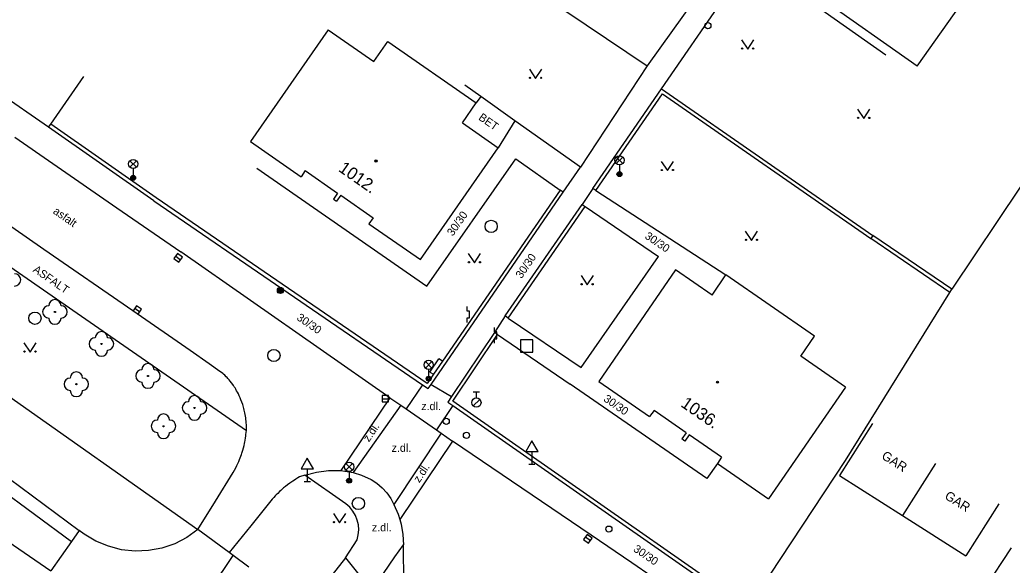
# Model space of a CAD drawing. Extents: x -539515 to -538098, y -1182060 to -1180157.
# Drawn here: x -538629 to -538548.4, y -1181199.8 to -1181155.5 of the extents above; entities that cross this region are included whole.
import ezdxf

# ---------------------------------------------------------------- set-up
doc = ezdxf.new("R2010")
doc.units = 0
for name, color, linetype in [('Vrstva 1', 7, 'Continuous'), ('Vrstva 11', 7, 'Continuous'), ('Vrstva 13', 7, 'Continuous'), ('Vrstva 22', 7, 'Continuous'), ('Vrstva 24', 7, 'Continuous'), ('Vrstva 25', 7, 'Continuous'), ('Vrstva 26', 7, 'Continuous'), ('Vrstva 27', 7, 'Continuous'), ('Vrstva 28', 7, 'Continuous'), ('Vrstva 33', 7, 'Continuous'), ('Vrstva 34', 7, 'Continuous'), ('Vrstva 36', 7, 'Continuous'), ('Vrstva 39', 7, 'Continuous'), ('Vrstva 40', 7, 'Continuous'), ('Vrstva 41', 7, 'Continuous'), ('Vrstva 47', 7, 'Continuous'), ('Vrstva 68', 7, 'Continuous'), ('Vrstva 88', 7, 'Continuous')]:
    doc.layers.add(name, color=color, linetype=linetype)

msp = doc.modelspace()

# ---------------------------------------------------------------- linework, layer by layer
at = {"layer": 'Vrstva 1'}
for p, q in [((-538556.099, -1181159.233), (-538530.23, -1181122.6)), ((-538556.099, -1181159.233), (-538565.58, -1181152.55)), ((-538603.941, -1181156.272), (-538610.248, -1181165.355)), ((-538603.941, -1181156.272), (-538600.231, -1181158.847)), ((-538600.231, -1181158.847), (-538599.107, -1181157.229)), ((-538599.107, -1181157.229), (-538591.92, -1181162.22)), ((-538593.042, -1181163.836), (-538591.92, -1181162.22)), ((-538593.042, -1181163.836), (-538590.14, -1181165.85)), ((-538610.248, -1181165.355), (-538606.141, -1181168.207)), ((-538596.45, -1181174.94), (-538590.14, -1181165.85)), ((-538605.8, -1181167.716), (-538606.141, -1181168.207)), ((-538605.8, -1181167.716), (-538603.171, -1181169.541)), ((-538603.171, -1181169.541), (-538603.514, -1181170.035)), ((-538602.925, -1181169.712), (-538603.268, -1181170.206)), ((-538602.925, -1181169.712), (-538600.296, -1181171.538)), ((-538603.514, -1181170.035), (-538603.268, -1181170.206)), ((-538600.296, -1181171.538), (-538600.639, -1181172.031)), ((-538600.639, -1181172.031), (-538596.45, -1181174.94)), ((-538575.73, -1181175.78), (-538581.96, -1181184.83)), ((-538572.757, -1181177.827), (-538575.73, -1181175.78)), ((-538572.757, -1181177.827), (-538571.63, -1181176.19)), ((-538564.423, -1181181.152), (-538571.63, -1181176.19)), ((-538565.55, -1181182.789), (-538564.423, -1181181.152)), ((-538561.904, -1181185.3), (-538565.55, -1181182.789)), ((-538581.96, -1181184.83), (-538577.84, -1181187.68)), ((-538561.904, -1181185.3), (-538568.17, -1181194.36)), ((-538577.46, -1181187.2), (-538577.84, -1181187.68)), ((-538574.855, -1181189.001), (-538577.46, -1181187.2)), ((-538559.73, -1181188.259), (-538562.41, -1181192.48)), ((-538574.855, -1181189.001), (-538575.206, -1181189.509)), ((-538574.609, -1181189.172), (-538574.96, -1181189.68)), ((-538571.976, -1181190.993), (-538574.609, -1181189.172)), ((-538574.96, -1181189.68), (-538575.206, -1181189.509)), ((-538571.976, -1181190.993), (-538572.32, -1181191.49)), ((-538572.32, -1181191.49), (-538568.17, -1181194.36)), ((-538554.612, -1181191.508), (-538557.29, -1181195.73)), ((-538562.41, -1181192.48), (-538557.29, -1181195.73)), ((-538549.472, -1181194.768), (-538552.15, -1181198.99)), ((-538632.565, -1181196.019), (-538626.48, -1181200.23)), ((-538557.29, -1181195.73), (-538552.15, -1181198.99)), ((-538548.461, -1181198.35), (-538551.22, -1181202.52))]:
    msp.add_line(p, q, dxfattribs=at)
at = {"layer": 'Vrstva 11'}
for p, q in [((-538584.86, -1181169.46), (-538583.44, -1181167.44)), ((-538582.45, -1181169.17), (-538583.32, -1181170.47)), ((-538589.56, -1181179.52), (-538590.44, -1181180.86)), ((-538611.99, -1181198.73), (-538614.53, -1181196.87))]:
    msp.add_line(p, q, dxfattribs=at)
at = {"layer": 'Vrstva 13'}
for p, q in [((-538576.86, -1181161.06), (-538569.86, -1181150.88)), ((-538573.12, -1181152.32), (-538578.02, -1181159.21)), ((-538558.645, -1181158.333), (-538566.42, -1181152.86)), ((-538626.65, -1181164.18), (-538635.115, -1181158.34)), ((-538591.55, -1181161.688), (-538591.92, -1181162.22)), ((-538588.77, -1181163.66), (-538590.14, -1181165.85)), ((-538595.93, -1181177.11), (-538588.71, -1181166.77)), ((-538588.71, -1181166.77), (-538585.107, -1181169.29)), ((-538609.728, -1181167.525), (-538595.93, -1181177.11)), ((-538582.203, -1181169.34), (-538571.63, -1181176.19)), ((-538583.073, -1181170.64), (-538577.1, -1181174.7)), ((-538583.4, -1181183.7), (-538577.1, -1181174.7)), ((-538589.313, -1181179.69), (-538583.4, -1181183.7)), ((-538590.191, -1181181.027), (-538584.29, -1181185.06)), ((-538596.277, -1181185.107), (-538597.61, -1181187.07)), ((-538595.586, -1181185.079), (-538593.921, -1181186.073)), ((-538573.17, -1181192.73), (-538584.29, -1181185.06)), ((-538593.822, -1181186.798), (-538595.14, -1181188.77)), ((-538632.199, -1181191.012), (-538624.16, -1181196.93)), ((-538572.32, -1181191.49), (-538573.17, -1181192.73)), ((-538632.81, -1181191.926), (-538624.792, -1181197.829)), ((-538602.5, -1181194.78), (-538605.83, -1181192.44)), ((-538602.54, -1181199.15), (-538601.6, -1181197.7)), ((-538623.99, -1181217.48), (-538611.667, -1181198.966))]:
    msp.add_line(p, q, dxfattribs=at)
for points in [[(-538588.77, -1181163.66), (-538591.55, -1181161.688), (-538592.848, -1181160.767)], [(-538583.44, -1181167.44), (-538588.77, -1181163.66)], [(-538642.182, -1181166.941), (-538610.59, -1181188.82)], [(-538601.6, -1181197.7), (-538601.5, -1181197.305), (-538601.462, -1181196.899), (-538601.488, -1181196.492), (-538601.578, -1181196.094), (-538601.728, -1181195.715), (-538601.935, -1181195.364), (-538602.195, -1181195.05), (-538602.5, -1181194.78)], [(-538624.16, -1181196.93), (-538624.792, -1181197.829), (-538626.48, -1181200.23)], [(-538623.757, -1181197.235), (-538624.16, -1181196.93)], [(-538614.53, -1181196.87), (-538615.427, -1181197.51), (-538616.406, -1181198.014), (-538617.449, -1181198.371), (-538618.532, -1181198.573), (-538619.633, -1181198.617), (-538620.728, -1181198.501), (-538621.796, -1181198.227), (-538622.812, -1181197.802), (-538623.757, -1181197.235)], [(-538600.43, -1181201.86), (-538598.54, -1181199.07), (-538597.82, -1181198.1)], [(-538602.54, -1181199.15), (-538604.506, -1181201.68)], [(-538602.54, -1181199.15), (-538601.573, -1181200.391), (-538600.43, -1181201.86)]]:
    msp.add_lwpolyline(points, dxfattribs=at)
at = {"layer": 'Vrstva 22'}
for centre in [(-538626.14, -1181179.193), (-538622.36, -1181181.792), (-538618.58, -1181184.391), (-538624.4, -1181185.06), (-538614.8, -1181186.99), (-538617.32, -1181188.48)]:
    msp.add_circle(centre, 0.05, dxfattribs=at)
for centre, start, end in [((-538629.42, -1181176.594), 270, 90), ((-538626.64, -1181179.193), 90, 270), ((-538626.14, -1181178.693), 0, 180), ((-538625.64, -1181179.193), 270, 90), ((-538626.14, -1181179.693), 180, 0), ((-538622.36, -1181181.292), 0, 180), ((-538622.86, -1181181.792), 90, 270), ((-538621.86, -1181181.792), 270, 90), ((-538622.36, -1181182.292), 180, 0), ((-538618.58, -1181183.891), 0, 180), ((-538624.4, -1181184.56), 0, 180), ((-538619.08, -1181184.391), 90, 270), ((-538618.08, -1181184.391), 270, 90), ((-538624.9, -1181185.06), 90, 270), ((-538623.9, -1181185.06), 270, 90), ((-538618.58, -1181184.891), 180, 0), ((-538624.4, -1181185.56), 180, 0), ((-538614.8, -1181186.49), 0, 180), ((-538615.3, -1181186.99), 90, 270), ((-538614.3, -1181186.99), 270, 90), ((-538617.32, -1181187.98), 0, 180), ((-538614.8, -1181187.49), 180, 0), ((-538617.82, -1181188.48), 90, 270), ((-538616.82, -1181188.48), 270, 90), ((-538617.32, -1181188.98), 180, 0)]:
    msp.add_arc(centre, 0.5, start, end, dxfattribs=at)
at = {"layer": 'Vrstva 24'}
for p, q in [((-538592.65, -1181179.129), (-538592.65, -1181178.761)), ((-538592.467, -1181179.131), (-538592.65, -1181179.129)), ((-538592.467, -1181179.683), (-538592.467, -1181179.131)), ((-538592.65, -1181180.05), (-538592.65, -1181179.683)), ((-538592.65, -1181179.683), (-538592.467, -1181179.683)), ((-538590.42, -1181180.819), (-538590.42, -1181180.451)), ((-538590.237, -1181180.821), (-538590.42, -1181180.819)), ((-538590.237, -1181181.373), (-538590.237, -1181180.821)), ((-538590.42, -1181181.74), (-538590.42, -1181181.373)), ((-538590.42, -1181181.373), (-538590.237, -1181181.373)), ((-538595.67, -1181184.08), (-538594.95, -1181182.99)), ((-538594.651, -1181183.187), (-538594.95, -1181182.99)), ((-538595.67, -1181184.08), (-538595.385, -1181184.256))]:
    msp.add_line(p, q, dxfattribs=at)
at = {"layer": 'Vrstva 25'}
for radius in [0.25, 0.2, 0.15, 0.1, 0.05]:
    msp.add_circle((-538607.82, -1181177.45), radius, dxfattribs=at)
at = {"layer": 'Vrstva 26'}
msp.add_lwpolyline([(-538588.328, -1181182.457), (-538587.328, -1181182.457), (-538587.328, -1181181.457), (-538588.328, -1181181.457)], close=True, dxfattribs=at)
at = {"layer": 'Vrstva 27'}
for p, q in [((-538616.331, -1181174.651), (-538615.929, -1181174.949)), ((-538619.657, -1181178.89), (-538619.243, -1181179.17)), ((-538599.55, -1181186.24), (-538599.05, -1181186.24)), ((-538583.05, -1181197.465), (-538582.644, -1181197.757))]:
    msp.add_line(p, q, dxfattribs=at)
for points in [[(-538616.48, -1181174.853), (-538616.077, -1181175.15), (-538615.78, -1181174.747), (-538616.183, -1181174.45)], [(-538619.797, -1181179.097), (-538619.383, -1181179.377), (-538619.103, -1181178.963), (-538619.517, -1181178.683)], [(-538599.55, -1181186.49), (-538599.05, -1181186.49), (-538599.05, -1181185.99), (-538599.55, -1181185.99)], [(-538583.196, -1181197.668), (-538582.79, -1181197.96), (-538582.498, -1181197.554), (-538582.904, -1181197.262)]]:
    msp.add_lwpolyline(points, close=True, dxfattribs=at)
for centre in [(-538590.7, -1181172.24), (-538627.76, -1181179.7), (-538608.35, -1181182.73), (-538601.49, -1181194.75)]:
    msp.add_circle(centre, 0.5, dxfattribs=at)
at = {"layer": 'Vrstva 28'}
for p, q in [((-538592.15, -1181185.675), (-538591.65, -1181185.675)), ((-538591.9, -1181186.175), (-538591.9, -1181185.675)), ((-538592.158, -1181186.822), (-538591.628, -1181186.292))]:
    msp.add_line(p, q, dxfattribs=at)
for centre, radius in [((-538573.093, -1181155.937), 0.25), ((-538591.9, -1181186.55), 0.375), ((-538594.35, -1181188.08), 0.25), ((-538592.706, -1181189.214), 0.25), ((-538581.14, -1181196.83), 0.25)]:
    msp.add_circle(centre, radius, dxfattribs=at)
at = {"layer": 'Vrstva 33'}
for p, q in [((-538580.545, -1181167.14), (-538580.015, -1181166.61)), ((-538580.545, -1181166.61), (-538580.015, -1181167.14)), ((-538620.047, -1181167.441), (-538619.517, -1181166.911)), ((-538620.047, -1181166.911), (-538619.517, -1181167.441)), ((-538580.28, -1181167.25), (-538580.28, -1181168)), ((-538619.782, -1181167.551), (-538619.782, -1181168.301)), ((-538596.045, -1181183.75), (-538595.515, -1181183.22)), ((-538596.045, -1181183.22), (-538595.515, -1181183.75)), ((-538595.78, -1181183.86), (-538595.78, -1181184.61)), ((-538602.504, -1181192.031), (-538601.976, -1181191.501)), ((-538602.504, -1181191.501), (-538601.976, -1181192.031)), ((-538602.24, -1181192.14), (-538602.24, -1181192.89))]:
    msp.add_line(p, q, dxfattribs=at)
for centre, radius in [((-538580.28, -1181166.875), 0.375), ((-538619.782, -1181167.176), 0.375), ((-538619.782, -1181168.301), 0.2), ((-538619.782, -1181168.301), 0.145), ((-538619.782, -1181168.301), 0.0876), ((-538580.28, -1181168), 0.2), ((-538580.28, -1181168), 0.145), ((-538580.28, -1181168), 0.0876), ((-538595.78, -1181183.485), 0.375), ((-538595.78, -1181184.61), 0.2), ((-538595.78, -1181184.61), 0.145), ((-538595.78, -1181184.61), 0.0876), ((-538602.24, -1181191.766), 0.375), ((-538602.24, -1181192.891), 0.2), ((-538602.24, -1181192.891), 0.145), ((-538602.24, -1181192.891), 0.0876)]:
    msp.add_circle(centre, radius, dxfattribs=at)
at = {"layer": 'Vrstva 34'}
for p, q in [((-538587.39, -1181190.534), (-538587.39, -1181191.55)), ((-538587.64, -1181191.55), (-538587.14, -1181191.55)), ((-538605.64, -1181191.944), (-538605.64, -1181192.96)), ((-538605.89, -1181192.96), (-538605.39, -1181192.96))]:
    msp.add_line(p, q, dxfattribs=at)
for points in [[(-538587.89, -1181190.534), (-538586.89, -1181190.534), (-538587.39, -1181189.666)], [(-538606.14, -1181191.944), (-538605.14, -1181191.944), (-538605.64, -1181191.076)]]:
    msp.add_lwpolyline(points, close=True, dxfattribs=at)
at = {"layer": 'Vrstva 36'}
for points in [[(-538570.363, -1181157.105), (-538569.863, -1181157.855), (-538569.363, -1181157.105)], [(-538587.592, -1181159.473), (-538587.092, -1181160.223), (-538586.592, -1181159.473)], [(-538560.934, -1181162.733), (-538560.434, -1181163.483), (-538559.934, -1181162.733)], [(-538576.882, -1181166.965), (-538576.382, -1181167.715), (-538575.882, -1181166.965)], [(-538570.053, -1181172.633), (-538569.553, -1181173.383), (-538569.053, -1181172.633)], [(-538592.559, -1181174.457), (-538592.059, -1181175.207), (-538591.559, -1181174.457)], [(-538583.401, -1181176.243), (-538582.901, -1181176.993), (-538582.401, -1181176.243)], [(-538628.665, -1181181.714), (-538628.165, -1181182.464), (-538627.665, -1181181.714)], [(-538603.511, -1181195.567), (-538603.011, -1181196.317), (-538602.511, -1181195.567)]]:
    msp.add_lwpolyline(points, dxfattribs=at)
for centre in [(-538570.313, -1181157.805), (-538569.414, -1181157.805), (-538587.542, -1181160.173), (-538586.643, -1181160.173), (-538560.884, -1181163.433), (-538559.985, -1181163.433), (-538576.832, -1181167.665), (-538575.933, -1181167.665), (-538570.003, -1181173.333), (-538569.104, -1181173.333), (-538592.509, -1181175.157), (-538591.61, -1181175.157), (-538583.351, -1181176.943), (-538582.452, -1181176.943), (-538628.615, -1181182.414), (-538627.716, -1181182.414), (-538603.461, -1181196.267), (-538602.562, -1181196.267)]:
    msp.add_circle(centre, 0.05, dxfattribs=at)
at = {"layer": 'Vrstva 39'}
for centre, radius in [((-538600.049, -1181166.937), 0.09), ((-538600.049, -1181166.937), 0.0398), ((-538572.317, -1181184.894), 0.09), ((-538572.317, -1181184.894), 0.0398)]:
    msp.add_circle(centre, radius, dxfattribs=at)
at = {"layer": 'Vrstva 68'}
for p, q in [((-538606.376, -1181140.095), (-538578.02, -1181159.21)), ((-538578.02, -1181159.21), (-538583.44, -1181167.44)), ((-538582.203, -1181169.34), (-538576.784, -1181161.478)), ((-538576.784, -1181161.478), (-538559.864, -1181173.228)), ((-538618.095, -1181170.165), (-538626.65, -1181164.18)), ((-538617.923, -1181169.919), (-538626.478, -1181163.934)), ((-538659.01, -1181165.52), (-538614.53, -1181196.87)), ((-538595.898, -1181185.003), (-538617.923, -1181169.919)), ((-538589.313, -1181179.69), (-538583.073, -1181170.64)), ((-538553.281, -1181177.355), (-538559.693, -1181172.982)), ((-538553.44, -1181177.61), (-538559.864, -1181173.228)), ((-538593.807, -1181186.442), (-538590.191, -1181181.027)), ((-538569.785, -1181203.19), (-538593.807, -1181186.442))]:
    msp.add_line(p, q, dxfattribs=at)
for points in [[(-538626.65, -1181164.18), (-538626.478, -1181163.934), (-538623.784, -1181160.083)], [(-538582.45, -1181169.17), (-538576.86, -1181161.06)], [(-538576.86, -1181161.06), (-538559.693, -1181172.982)], [(-538547.718, -1181169.045), (-538553.281, -1181177.355)], [(-538595.82, -1181185.42), (-538595.586, -1181185.079), (-538584.86, -1181169.46)], [(-538585.107, -1181169.29), (-538594.651, -1181183.187)], [(-538584.86, -1181169.46), (-538585.107, -1181169.29)], [(-538582.203, -1181169.34), (-538582.45, -1181169.17)], [(-538618.095, -1181170.165), (-538596.277, -1181185.107), (-538595.82, -1181185.42)], [(-538589.56, -1181179.52), (-538583.32, -1181170.47)], [(-538583.32, -1181170.47), (-538583.073, -1181170.64)], [(-538559.693, -1181172.982), (-538559.864, -1181173.228)], [(-538561.929, -1181191.265), (-538553.44, -1181177.61)], [(-538553.44, -1181177.61), (-538553.281, -1181177.355)], [(-538589.313, -1181179.69), (-538589.56, -1181179.52)], [(-538590.44, -1181180.86), (-538593.921, -1181186.073), (-538594.22, -1181186.52)], [(-538590.191, -1181181.027), (-538590.44, -1181180.86)], [(-538594.651, -1181183.187), (-538595.385, -1181184.256), (-538595.898, -1181185.003)], [(-538594.22, -1181186.52), (-538593.822, -1181186.798), (-538569.95, -1181203.44)], [(-538569.785, -1181203.19), (-538561.929, -1181191.265)], [(-538610.376, -1181199.911), (-538611.667, -1181198.966), (-538611.99, -1181198.73)]]:
    msp.add_lwpolyline(points, dxfattribs=at)
at = {"layer": 'Vrstva 88'}
for p, q in [((-538629.399, -1181165), (-538626.3, -1181167.14)), ((-538626.3, -1181167.14), (-538621.105, -1181170.73)), ((-538627.039, -1181174.109), (-538634.26, -1181169.11)), ((-538621.105, -1181170.73), (-538615.91, -1181174.32)), ((-538619.82, -1181179.11), (-538627.039, -1181174.109)), ((-538598.94, -1181186.18), (-538615.91, -1181174.32)), ((-538615.166, -1181182.33), (-538619.82, -1181179.11)), ((-538598.94, -1181186.18), (-538602.92, -1181192.07)), ((-538598.03, -1181186.76), (-538601.922, -1181192.238)), ((-538598.94, -1181186.18), (-538598.03, -1181186.76)), ((-538598.03, -1181186.76), (-538597.61, -1181187.07)), ((-538597.61, -1181187.07), (-538595.14, -1181188.77)), ((-538594.77, -1181189.03), (-538598.6, -1181194.84)), ((-538595.14, -1181188.77), (-538594.77, -1181189.03)), ((-538594.77, -1181189.03), (-538593.83, -1181189.69)), ((-538593.83, -1181189.69), (-538598.132, -1181196.044)), ((-538582.57, -1181197.31), (-538593.83, -1181189.69)), ((-538597.8, -1181201.26), (-538597.82, -1181198.1))]:
    msp.add_line(p, q, dxfattribs=at)
for points in [[(-538610.62, -1181187.926), (-538610.638, -1181187.789), (-538610.659, -1181187.655), (-538610.682, -1181187.525), (-538610.706, -1181187.398), (-538610.733, -1181187.276), (-538610.761, -1181187.157), (-538610.791, -1181187.043), (-538610.822, -1181186.931), (-538610.887, -1181186.717), (-538610.956, -1181186.517), (-538611.026, -1181186.332), (-538611.097, -1181186.16), (-538611.168, -1181186), (-538611.238, -1181185.853), (-538611.308, -1181185.716), (-538611.376, -1181185.591), (-538611.443, -1181185.474), (-538611.507, -1181185.367), (-538611.57, -1181185.268), (-538611.631, -1181185.177), (-538611.689, -1181185.093), (-538611.802, -1181184.938), (-538611.905, -1181184.808), (-538611.998, -1181184.697), (-538612.082, -1181184.603), (-538612.157, -1181184.523), (-538612.224, -1181184.455), (-538612.345, -1181184.34), (-538612.438, -1181184.258), (-538612.509, -1181184.198), (-538612.618, -1181184.112), (-538612.73, -1181184.03), (-538613.616, -1181183.409), (-538615.166, -1181182.33)], [(-538614.53, -1181196.87), (-538613.1, -1181194.55), (-538611.67, -1181192.23), (-538611.555, -1181192.037), (-538611.453, -1181191.851), (-538611.362, -1181191.673), (-538611.281, -1181191.502), (-538611.208, -1181191.34), (-538611.143, -1181191.187), (-538611.085, -1181191.041), (-538611.034, -1181190.904), (-538610.988, -1181190.774), (-538610.947, -1181190.652), (-538610.875, -1181190.422), (-538610.819, -1181190.22), (-538610.774, -1181190.042), (-538610.739, -1181189.887), (-538610.711, -1181189.752), (-538610.688, -1181189.634), (-538610.654, -1181189.427), (-538610.632, -1181189.274), (-538610.619, -1181189.159), (-538610.602, -1181188.989), (-538610.59, -1181188.82), (-538610.584, -1181188.664), (-538610.583, -1181188.51), (-538610.586, -1181188.359), (-538610.594, -1181188.212), (-538610.606, -1181188.067), (-538610.62, -1181187.926)], [(-538605.83, -1181192.44), (-538606.26, -1181192.584), (-538606.414, -1181192.678), (-538606.558, -1181192.768), (-538606.691, -1181192.854), (-538606.816, -1181192.937), (-538607.046, -1181193.097), (-538607.244, -1181193.242), (-538607.413, -1181193.373), (-538607.559, -1181193.491), (-538607.684, -1181193.597), (-538607.791, -1181193.691), (-538607.883, -1181193.775), (-538608.041, -1181193.927), (-538608.156, -1181194.043), (-538608.24, -1181194.133), (-538608.362, -1181194.27), (-538608.48, -1181194.41)], [(-538605.83, -1181192.44), (-538604.878, -1181192.197), (-538603.903, -1181192.073), (-538602.92, -1181192.07)], [(-538602.92, -1181192.07), (-538602.066, -1181192.196), (-538601.922, -1181192.238), (-538601.238, -1181192.438), (-538600.45, -1181192.79)], [(-538600.45, -1181192.79), (-538599.986, -1181193.105), (-538599.564, -1181193.473), (-538599.188, -1181193.888), (-538598.865, -1181194.347), (-538598.6, -1181194.84)], [(-538608.48, -1181194.41), (-538610.235, -1181196.57), (-538611.99, -1181198.73)], [(-538598.6, -1181194.84), (-538598.262, -1181195.615), (-538598.132, -1181196.044), (-538598.017, -1181196.424), (-538597.869, -1181197.256), (-538597.82, -1181198.1)], [(-538575.977, -1181201.848), (-538579.274, -1181199.58), (-538582.57, -1181197.31)]]:
    msp.add_lwpolyline(points, dxfattribs=at)

# ---------------------------------------------------------------- texts
at = {"layer": 'Vrstva 40'}
for s, rotation, p in [('BET', 325.23919, (-538591.785, -1181163.532)), ('asfalt', 324.75964, (-538626.348, -1181171.138)), ('30/30', 55.07498, (-538593.816, -1181173.083)), ('30/30', 325.79506, (-538578.278, -1181173.174)), ('30/30', 55.41363, (-538588.239, -1181176.528)), ('ASFALT', 325.28796, (-538627.978, -1181175.882)), ('30/30', 325.41132, (-538606.556, -1181179.789)), ('30/30', 325.4041, (-538581.629, -1181186.387)), ('z.dl.', 55.95226, (-538600.63, -1181189.798)), ('z.dl.', 56.6068, (-538596.534, -1181193.107)), ('30/30', 325.475, (-538579.208, -1181198.58))]:
    msp.add_text(s, height=0.65, rotation=rotation, dxfattribs=at).set_placement(p)
for p in [(-538596.381, -1181187.167), (-538598.792, -1181190.554), (-538600.392, -1181197.011)]:
    msp.add_text('z.dl.', height=0.65, dxfattribs=at).set_placement(p)
at = {"layer": 'Vrstva 41'}
for rotation, p in [(327.59402, (-538559.052, -1181191.058)), (327.61544, (-538553.923, -1181194.313))]:
    msp.add_text('GAR', height=0.75, rotation=rotation, dxfattribs=at).set_placement(p)
at = {"layer": 'Vrstva 47'}
for s, rotation, p in [('1012.', 325.21768, (-538603.178, -1181167.71)), ('1036.', 325.34328, (-538575.369, -1181186.822))]:
    msp.add_text(s, height=1, rotation=rotation, dxfattribs=at).set_placement(p)

doc.saveas('drawing.dxf')
